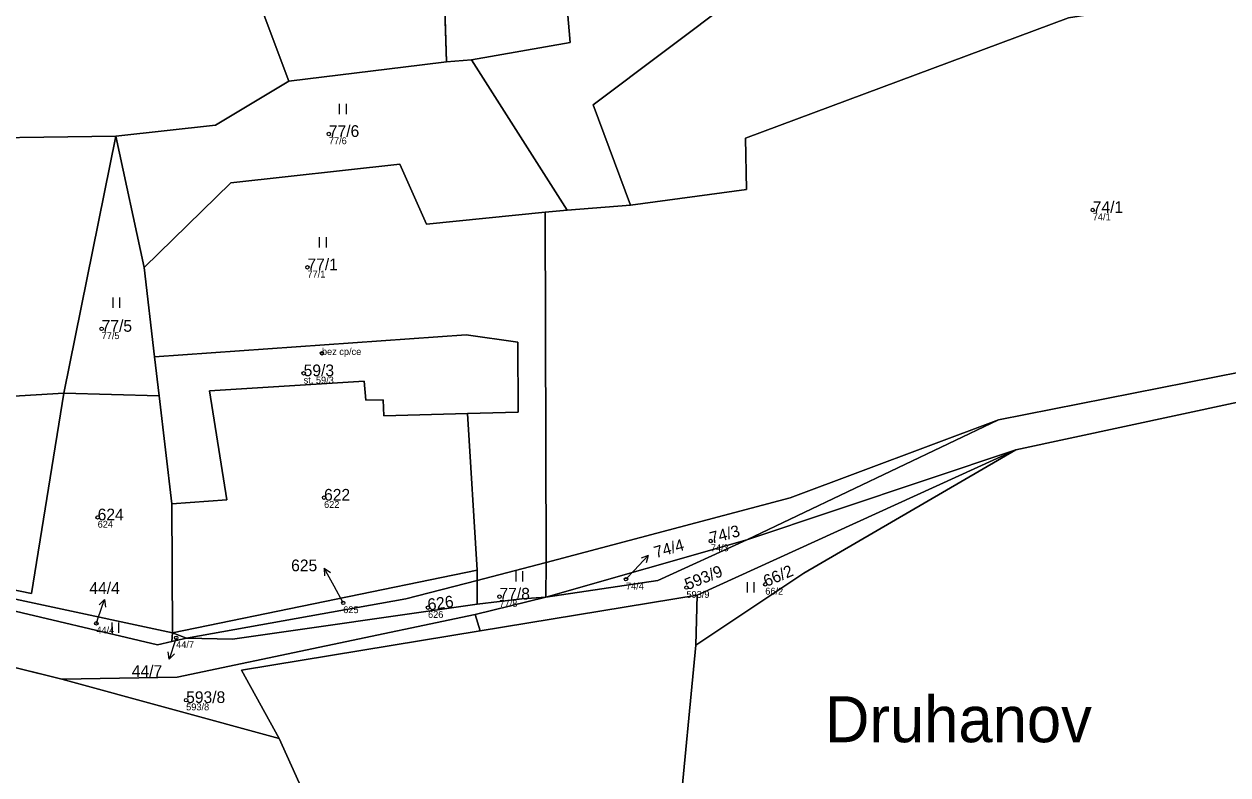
# Model space of a CAD drawing. Extents: x -680203 to -673936, y -1102717 to -1093650.
# Drawn here: x -677796.1 to -677620.9, y -1095137.1 to -1095027.8 of the extents above; entities that cross this region are included whole.
import ezdxf

# ---------------------------------------------------------------- set-up
doc = ezdxf.new("R2010")
doc.units = 0
for name, color, linetype in [('Definiční body', 7, 'Continuous'), ('Horni', 7, 'Continuous'), ('SOxx01xx_ŽSp_násyp_plocha', 7, 'Continuous'), ('SOxx02xx_Staničení_Popis10', 7, 'Continuous'), ('SOxxxxxx_Koleje_hlavní_body_Popis10', 7, 'Continuous'), ('SOxxxxxx_Koleje_param další_Popis10', 7, 'Continuous'), ('SOxxxxxx_Osa_bod_P', 7, 'Continuous'), ('x_prac', 7, 'Continuous')]:
    doc.layers.add(name, color=color, linetype=linetype)

msp = doc.modelspace()

# ---------------------------------------------------------------- linework, layer by layer
at = {"layer": 'Definiční body'}
for centre in [(-677751.77, -1095043.79), (-677640.6, -1095054.86), (-677754.89, -1095063.2), (-677784.84, -1095072.16), (-677752.78, -1095075.72), (-677755.44, -1095078.63), (-677752.47, -1095096.73), (-677785.42, -1095099.61), (-677696.19, -1095103.04), (-677708.53, -1095108.61), (-677699.73, -1095109.82), (-677688.26, -1095109.35), (-677749.68, -1095112.05), (-677726.94, -1095111.14), (-677737.34, -1095112.74), (-677785.61, -1095115.03), (-677774, -1095117.13), (-677772.54, -1095126.2)]:
    msp.add_circle(centre, 0.25, dxfattribs=at)
at = {"layer": 'Horni'}
msp.add_lwpolyline([(-677724.26, -1095074.11), (-677731.79, -1095073.04), (-677777.13, -1095076.25), (-677776.47, -1095081.92), (-677774.62, -1095097.64), (-677766.61, -1095097.04), (-677769.14, -1095081.18), (-677746.62, -1095079.79), (-677746.39, -1095082.54), (-677743.89, -1095082.48), (-677743.75, -1095084.8), (-677731.6, -1095084.48), (-677724.24, -1095084.29)], close=True, dxfattribs=at)
at = {"layer": 'SOxx01xx_ŽSp_násyp_plocha'}
for points in [[(-677606.73, -1094914.7), (-677623.95, -1094934.37), (-677628.08, -1094944.43), (-677634.39, -1094957.13), (-677658.56, -1094972.66), (-677687.37, -1094991.06), (-677714.19, -1095007.74), (-677718.38, -1095010.16), (-677716.65, -1095030.46), (-677731.03, -1095032.99), (-677717.1, -1095054.9), (-677707.88, -1095054.17), (-677713.29, -1095039.54), (-677692.46, -1095023.82), (-677623.35, -1094978.2), (-677601.44, -1094976.91)], [(-677810.79, -1095044.52), (-677782.75, -1095044.09), (-677768.26, -1095042.52), (-677757.61, -1095036.08), (-677762.21, -1095023.8), (-677769.81, -1095005.62), (-677772.29, -1095006.61), (-677789.02, -1095012.01), (-677810.45, -1095018.67)], [(-677828.22, -1095113.82), (-677790.62, -1095123.13), (-677773.86, -1095122.86), (-677730.49, -1095113.73), (-677720.2, -1095111.21), (-677723.68, -1095111.45), (-677730.21, -1095112.24), (-677765.78, -1095117.32), (-677772.48, -1095117.18), (-677774.62, -1095117.67), (-677776.69, -1095118.15), (-677800.95, -1095112.42)], [(-677703.33, -1095169.85), (-677698.38, -1095118.18), (-677698.19, -1095110.9), (-677729.74, -1095116.1), (-677764.48, -1095121.83), (-677758.99, -1095131.77), (-677733.04, -1095189.35)]]:
    msp.add_lwpolyline(points, dxfattribs=at)
for points in [[(-677481.82, -1095029.62), (-677415.66, -1094976.06), (-677396.49, -1094952.05), (-677391.04, -1094937.32), (-677393.32, -1094934.26), (-677400.29, -1094950.7), (-677418.73, -1094973.86), (-677455.1, -1095003.93), (-677484.92, -1095028.32), (-677505.88, -1095040.98), (-677562.16, -1095073.46), (-677611.1, -1095076.87), (-677654.33, -1095085.39), (-677690.93, -1095102.87), (-677651.81, -1095089.76), (-677612.28, -1095081.28), (-677560.74, -1095077.19)], [(-677610.03, -1095021.48), (-677601.44, -1094976.91), (-677623.35, -1094978.2), (-677692.46, -1095023.82), (-677713.29, -1095039.54), (-677707.88, -1095054.17), (-677690.97, -1095051.87), (-677691.15, -1095044.42), (-677644.12, -1095026.89)], [(-677718.38, -1095010.16), (-677735.21, -1095015.3), (-677734.63, -1095033.31), (-677731.03, -1095032.99), (-677716.65, -1095030.46)], [(-677707.88, -1095054.17), (-677717.1, -1095054.9), (-677720.3, -1095055.15), (-677720.13, -1095106.17), (-677684.64, -1095096.75), (-677654.33, -1095085.39), (-677611.1, -1095076.87), (-677562.16, -1095073.46), (-677554.44, -1095060.5), (-677558.39, -1095048.17), (-677570.66, -1095030.87), (-677559.73, -1095008.9), (-677610.03, -1095021.48), (-677644.12, -1095026.89), (-677691.15, -1095044.42), (-677690.97, -1095051.87)], [(-677734.63, -1095033.31), (-677735.21, -1095015.3), (-677762.21, -1095023.8), (-677757.61, -1095036.08), (-677738.17, -1095033.74)], [(-677683.97, -1095175.29), (-677637.98, -1095179.23), (-677637.64, -1095238.21), (-677616.88, -1095229.63), (-677609.27, -1095226.16), (-677598.53, -1095221.64), (-677511.43, -1095182.77), (-677511.43, -1095180.16), (-677511.24, -1095157.07), (-677486.7, -1095146.67), (-677483.33, -1095144.1), (-677540.33, -1095070.58), (-677491.18, -1095036.47), (-677481.82, -1095029.62), (-677560.74, -1095077.19), (-677612.28, -1095081.28), (-677651.81, -1095089.76), (-677682.63, -1095107.7), (-677698.38, -1095118.18), (-677703.33, -1095169.85)], [(-677757.61, -1095036.08), (-677768.26, -1095042.52), (-677782.75, -1095044.09), (-677778.66, -1095063.24), (-677766.06, -1095050.92), (-677741.42, -1095048.19), (-677737.55, -1095056.92), (-677720.3, -1095055.15), (-677717.1, -1095054.9), (-677731.03, -1095032.99), (-677734.63, -1095033.31), (-677738.17, -1095033.74)], [(-677823.37, -1095083.51), (-677790.35, -1095081.5), (-677782.75, -1095044.09), (-677810.79, -1095044.52), (-677817.3, -1095064.47)], [(-677778.66, -1095063.24), (-677782.75, -1095044.09), (-677790.35, -1095081.5), (-677776.47, -1095081.92), (-677777.13, -1095076.25)], [(-677731.6, -1095084.48), (-677730.18, -1095107.26), (-677730.17, -1095108.77), (-677723.67, -1095107.07), (-677720.13, -1095106.17), (-677720.3, -1095055.15), (-677737.55, -1095056.92), (-677741.42, -1095048.19), (-677766.06, -1095050.92), (-677778.66, -1095063.24), (-677777.13, -1095076.25), (-677731.79, -1095073.04), (-677724.26, -1095074.11), (-677724.24, -1095084.29)], [(-677776.47, -1095081.92), (-677774.62, -1095097.64), (-677766.61, -1095097.04), (-677769.14, -1095081.18), (-677746.62, -1095079.79), (-677746.39, -1095082.54), (-677743.89, -1095082.48), (-677743.75, -1095084.8), (-677731.6, -1095084.48), (-677724.24, -1095084.29), (-677724.26, -1095074.11), (-677731.79, -1095073.04), (-677777.13, -1095076.25)], [(-677774.55, -1095116.42), (-677730.18, -1095107.26), (-677731.6, -1095084.48), (-677743.75, -1095084.8), (-677743.89, -1095082.48), (-677746.39, -1095082.54), (-677746.62, -1095079.79), (-677769.14, -1095081.18), (-677766.61, -1095097.04), (-677774.62, -1095097.64)], [(-677774.62, -1095097.64), (-677776.47, -1095081.92), (-677790.35, -1095081.5), (-677795.05, -1095110.66), (-677829.34, -1095103.64), (-677829.54, -1095104.6), (-677774.55, -1095116.42)], [(-677795.05, -1095110.66), (-677790.35, -1095081.5), (-677823.37, -1095083.51), (-677829.34, -1095103.64)], [(-677720.2, -1095111.21), (-677690.93, -1095102.87), (-677654.33, -1095085.39), (-677684.64, -1095096.75), (-677720.13, -1095106.17)], [(-677698.19, -1095110.9), (-677651.81, -1095089.76), (-677690.93, -1095102.87), (-677703.9, -1095108.78), (-677720.2, -1095111.21), (-677730.49, -1095113.73), (-677729.74, -1095116.1)], [(-677698.38, -1095118.18), (-677682.63, -1095107.7), (-677651.81, -1095089.76), (-677698.19, -1095110.9)], [(-677703.9, -1095108.78), (-677690.93, -1095102.87), (-677720.2, -1095111.21)], [(-677832.89, -1095107.77), (-677829.96, -1095107.66), (-677827.06, -1095107.53), (-677816.33, -1095108.82), (-677800.95, -1095112.42), (-677776.69, -1095118.15), (-677774.62, -1095117.67), (-677774.55, -1095116.42), (-677829.54, -1095104.6), (-677829.34, -1095103.64), (-677839.32, -1095105.07)], [(-677730.21, -1095112.24), (-677723.68, -1095111.45), (-677720.2, -1095111.21), (-677720.13, -1095106.17), (-677723.67, -1095107.07), (-677730.17, -1095108.77)], [(-677774.55, -1095116.42), (-677772.48, -1095117.18), (-677740.57, -1095111.44), (-677730.17, -1095108.77), (-677730.18, -1095107.26)], [(-677772.48, -1095117.18), (-677765.78, -1095117.32), (-677730.21, -1095112.24), (-677730.17, -1095108.77), (-677740.57, -1095111.44)], [(-677729.74, -1095116.1), (-677730.49, -1095113.73), (-677773.86, -1095122.86), (-677790.62, -1095123.13), (-677758.99, -1095131.77), (-677764.48, -1095121.83)], [(-677832.38, -1095144.72), (-677824.86, -1095152.45), (-677817.73, -1095147.68), (-677799.26, -1095166.48), (-677787, -1095173.82), (-677749.02, -1095194.28), (-677733.04, -1095189.35), (-677758.99, -1095131.77), (-677790.62, -1095123.13), (-677828.22, -1095113.82), (-677838.28, -1095114.51), (-677852.04, -1095115.46)], [(-677774.62, -1095117.67), (-677772.48, -1095117.18), (-677774.55, -1095116.42)]]:
    msp.add_lwpolyline(points, close=True, dxfattribs=at)
at = {"layer": 'SOxx02xx_Staničení_Popis10'}
for p, q in [((-677707.34, -1095107.34), (-677705.29, -1095105.15)), ((-677705.29, -1095105.15), (-677706.34, -1095105.54)), ((-677705.29, -1095105.15), (-677705.61, -1095106.22)), ((-677751.02, -1095109.63), (-677752.47, -1095107.01)), ((-677752.47, -1095107.01), (-677751.55, -1095107.64)), ((-677752.47, -1095107.01), (-677752.43, -1095108.12)), ((-677708.53, -1095108.61), (-677707.34, -1095107.34)), ((-677749.68, -1095112.05), (-677751.02, -1095109.63)), ((-677785.39, -1095114.38), (-677784.41, -1095111.54)), ((-677784.41, -1095111.54), (-677785.21, -1095112.33)), ((-677784.41, -1095111.54), (-677784.27, -1095112.65)), ((-677785.61, -1095115.03), (-677785.39, -1095114.38)), ((-677774, -1095117.13), (-677774.09, -1095117.41)), ((-677774.09, -1095117.41), (-677775.02, -1095120.26)), ((-677775.02, -1095120.26), (-677775.18, -1095119.16)), ((-677775.02, -1095120.26), (-677774.23, -1095119.47))]:
    msp.add_line(p, q, dxfattribs=at)
at = {"layer": 'SOxxxxxx_Koleje_hlavní_body_Popis10'}
for p, q in [((-677750.2, -1095040.91), (-677750.2, -1095039.41)), ((-677749.2, -1095040.91), (-677749.2, -1095039.41)), ((-677753.13, -1095060.3), (-677753.13, -1095058.8)), ((-677752.13, -1095060.3), (-677752.13, -1095058.8)), ((-677783.17, -1095069.1), (-677783.17, -1095067.6)), ((-677782.17, -1095069.1), (-677782.17, -1095067.6)), ((-677724.52, -1095108.91), (-677724.52, -1095107.41)), ((-677723.52, -1095108.91), (-677723.52, -1095107.41)), ((-677690.87, -1095110.55), (-677690.87, -1095109.05)), ((-677689.87, -1095110.55), (-677689.87, -1095109.05)), ((-677783.33, -1095116.4), (-677783.33, -1095114.9)), ((-677782.33, -1095116.4), (-677782.33, -1095114.9))]:
    msp.add_line(p, q, dxfattribs=at)
at = {"layer": 'SOxxxxxx_Koleje_param další_Popis10'}
msp.add_circle((-677752.79, -1095075.72), 0.175, dxfattribs=at)
at = {"layer": 'x_prac'}
for p, q in [((-677735.21, -1095015.3), (-677734.63, -1095033.31)), ((-677757.61, -1095036.08), (-677762.21, -1095023.8)), ((-677731.03, -1095032.99), (-677734.63, -1095033.31)), ((-677717.1, -1095054.9), (-677731.03, -1095032.99)), ((-677738.17, -1095033.74), (-677757.61, -1095036.08)), ((-677734.63, -1095033.31), (-677738.17, -1095033.74)), ((-677782.75, -1095044.09), (-677810.79, -1095044.52)), ((-677790.35, -1095081.5), (-677782.75, -1095044.09)), ((-677778.66, -1095063.24), (-677782.75, -1095044.09)), ((-677707.88, -1095054.17), (-677717.1, -1095054.9)), ((-677717.1, -1095054.9), (-677720.3, -1095055.15)), ((-677720.3, -1095055.15), (-677720.13, -1095106.17)), ((-677778.66, -1095063.24), (-677777.13, -1095076.25)), ((-677777.13, -1095076.25), (-677776.47, -1095081.92)), ((-677823.37, -1095083.51), (-677790.35, -1095081.5)), ((-677790.35, -1095081.5), (-677776.47, -1095081.92)), ((-677776.47, -1095081.92), (-677774.62, -1095097.64)), ((-677731.6, -1095084.48), (-677730.18, -1095107.26)), ((-677690.93, -1095102.87), (-677654.33, -1095085.39)), ((-677651.81, -1095089.76), (-677698.19, -1095110.9)), ((-677651.81, -1095089.76), (-677690.93, -1095102.87)), ((-677774.55, -1095116.42), (-677774.62, -1095097.64)), ((-677720.2, -1095111.21), (-677690.93, -1095102.87)), ((-677723.67, -1095107.07), (-677720.13, -1095106.17)), ((-677720.13, -1095106.17), (-677720.2, -1095111.21)), ((-677730.18, -1095107.26), (-677774.55, -1095116.42)), ((-677730.18, -1095107.26), (-677730.17, -1095108.77)), ((-677730.17, -1095108.77), (-677723.67, -1095107.07)), ((-677730.17, -1095108.77), (-677730.21, -1095112.24)), ((-677730.49, -1095113.73), (-677720.2, -1095111.21)), ((-677729.74, -1095116.1), (-677698.19, -1095110.9)), ((-677698.19, -1095110.9), (-677698.38, -1095118.18)), ((-677729.74, -1095116.1), (-677730.49, -1095113.73)), ((-677790.62, -1095123.13), (-677828.22, -1095113.82)), ((-677774.62, -1095117.67), (-677774.55, -1095116.42)), ((-677774.62, -1095117.67), (-677772.48, -1095117.18)), ((-677774.55, -1095116.42), (-677772.48, -1095117.18)), ((-677758.99, -1095131.77), (-677790.62, -1095123.13)), ((-677733.04, -1095189.35), (-677758.99, -1095131.77))]:
    msp.add_line(p, q, dxfattribs=at)
for points in [[(-677610.03, -1095021.48), (-677601.44, -1094976.91), (-677623.35, -1094978.2), (-677692.46, -1095023.82), (-677713.29, -1095039.54), (-677707.88, -1095054.17)], [(-677731.03, -1095032.99), (-677716.65, -1095030.46), (-677718.38, -1095010.16)], [(-677610.03, -1095021.48), (-677644.12, -1095026.89), (-677691.15, -1095044.42), (-677690.97, -1095051.87), (-677707.88, -1095054.17)], [(-677481.82, -1095029.62), (-677560.74, -1095077.19), (-677612.28, -1095081.28), (-677651.81, -1095089.76)], [(-677757.61, -1095036.08), (-677768.26, -1095042.52), (-677782.75, -1095044.09)], [(-677720.3, -1095055.15), (-677737.55, -1095056.92), (-677741.42, -1095048.19), (-677766.06, -1095050.92), (-677778.66, -1095063.24)], [(-677777.13, -1095076.25), (-677731.79, -1095073.04), (-677724.26, -1095074.11), (-677724.24, -1095084.29), (-677731.6, -1095084.48)], [(-677654.33, -1095085.39), (-677611.1, -1095076.87), (-677562.16, -1095073.46)], [(-677774.62, -1095097.64), (-677766.61, -1095097.04), (-677769.14, -1095081.18), (-677746.62, -1095079.79), (-677746.39, -1095082.54), (-677743.89, -1095082.48), (-677743.75, -1095084.8), (-677731.6, -1095084.48)], [(-677829.34, -1095103.64), (-677795.05, -1095110.66), (-677790.35, -1095081.5)], [(-677720.13, -1095106.17), (-677684.64, -1095096.75), (-677654.33, -1095085.39)], [(-677698.38, -1095118.18), (-677682.63, -1095107.7), (-677651.81, -1095089.76)], [(-677720.2, -1095111.21), (-677703.9, -1095108.78), (-677690.93, -1095102.87)], [(-677774.55, -1095116.42), (-677829.54, -1095104.6), (-677829.34, -1095103.64)], [(-677832.89, -1095107.77), (-677829.96, -1095107.66), (-677827.06, -1095107.53), (-677816.33, -1095108.82), (-677800.95, -1095112.42), (-677776.69, -1095118.15), (-677774.62, -1095117.67)], [(-677772.48, -1095117.18), (-677740.57, -1095111.44), (-677730.17, -1095108.77)], [(-677730.21, -1095112.24), (-677723.68, -1095111.45), (-677720.2, -1095111.21)], [(-677790.62, -1095123.13), (-677773.86, -1095122.86), (-677730.49, -1095113.73)], [(-677772.48, -1095117.18), (-677765.78, -1095117.32), (-677730.21, -1095112.24)], [(-677758.99, -1095131.77), (-677764.48, -1095121.83), (-677729.74, -1095116.1)], [(-677698.38, -1095118.18), (-677703.33, -1095169.85), (-677683.97, -1095175.29), (-677637.98, -1095179.23), (-677637.64, -1095238.21)]]:
    msp.add_lwpolyline(points, dxfattribs=at)

# ---------------------------------------------------------------- texts
at = {"layer": 'Definiční body'}
for s, p in [('77/6', (-677751.77, -1095045.28)), ('74/1', (-677640.6, -1095056.35)), ('77/1', (-677754.89, -1095064.69)), ('77/5', (-677784.84, -1095073.65)), ('bez cp/ce', (-677752.78, -1095075.97)), ('st. 59/3', (-677755.44, -1095080.12)), ('622', (-677752.47, -1095098.22)), ('624', (-677785.42, -1095101.1)), ('74/3', (-677696.19, -1095104.53)), ('74/4', (-677708.53, -1095110.1)), ('593/9', (-677699.73, -1095111.31)), ('66/2', (-677688.26, -1095110.84)), ('77/8', (-677726.94, -1095112.63)), ('625', (-677749.68, -1095113.54)), ('626', (-677737.34, -1095114.23)), ('44/4', (-677785.61, -1095116.52)), ('44/7', (-677774, -1095118.62)), ('593/8', (-677772.54, -1095127.69))]:
    msp.add_text(s, height=1, dxfattribs=at).set_placement(p)
at = {"layer": 'SOxx02xx_Staničení_Popis10'}
msp.add_text('Druhanov', height=6.7, dxfattribs=at).set_placement((-677679.57, -1095132.33))
at = {"layer": 'SOxxxxxx_Osa_bod_P'}
for s, p in [('77/6', (-677751.77, -1095044.22)), ('74/1', (-677640.6, -1095055.28)), ('77/1', (-677754.89, -1095063.62)), ('77/5', (-677784.84, -1095072.58)), ('59/3', (-677755.44, -1095079.05)), ('622', (-677752.47, -1095097.16)), ('624', (-677785.42, -1095100.03)), ('625', (-677757.26, -1095107.44)), ('44/4', (-677786.62, -1095110.73)), ('77/8', (-677726.94, -1095111.56)), ('44/7', (-677780.45, -1095122.82)), ('593/8', (-677772.54, -1095126.62))]:
    msp.add_text(s, height=1.7, dxfattribs=at).set_placement(p)
for s, rotation, p in [('74/3', 15, (-677696.08, -1095103.45)), ('74/4', 16, (-677704.18, -1095105.55)), ('593/9', 22, (-677699.57, -1095110.21)), ('66/2', 23, (-677688.09, -1095109.74)), ('626', 8, (-677737.28, -1095113.16))]:
    msp.add_text(s, height=1.7, rotation=rotation, dxfattribs=at).set_placement(p)

doc.saveas('drawing.dxf')
